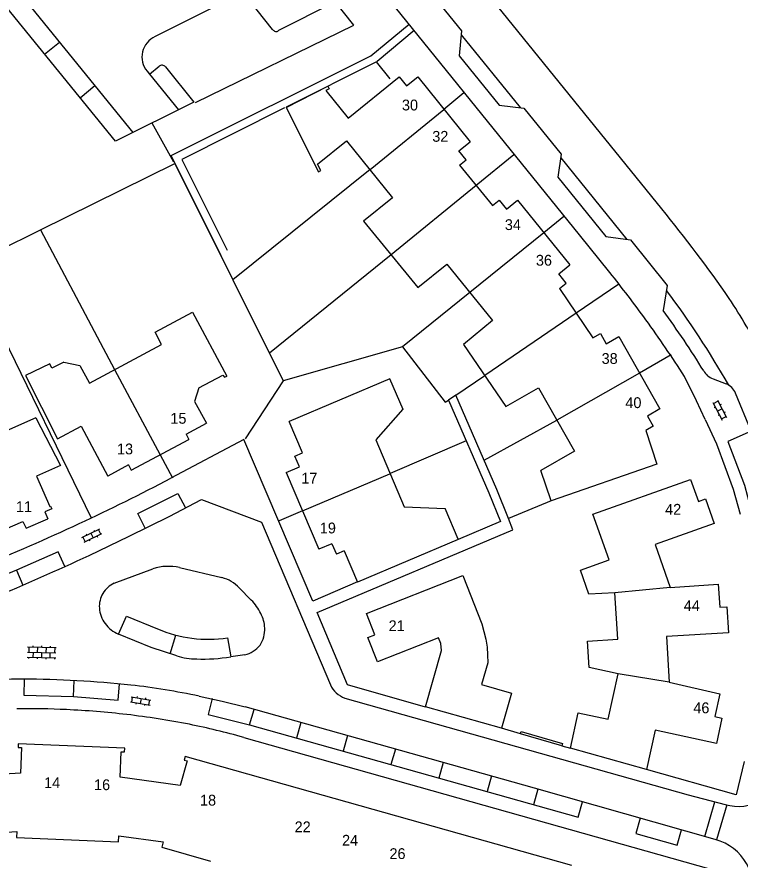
# Model space of a CAD drawing. Extents: x 148816 to 151297, y 399515 to 402500.
# Drawn here: x 151169.4 to 151253.1, y 400866.1 to 400963.7 of the extents above; entities that cross this region are included whole.
import ezdxf

# ---------------------------------------------------------------- set-up
doc = ezdxf.new("R2010")
doc.units = 0
for name, color, linetype in [('B01 Hoofdgebouw  [T] Norm', 7, 'Continuous'), ('B07 Tussenmuur  [D] Norm', 7, 'Continuous'), ('B07 Tussenmuur  [T] Norm', 7, 'Continuous'), ('S02 Open verharding  Norm', 7, 'Continuous'), ('T01 Muur  [T] Norm', 7, 'Continuous'), ('T04 Haag heg  [D] Gem', 7, 'Continuous'), ('T04 Haag heg  [D] Norm', 7, 'Continuous'), ('V00 Kant verharding algemeen  [D] Norm', 7, 'Continuous'), ('V00 Kant verharding algemeen  [T] Norm', 7, 'Continuous'), ('V00 Kant verharding algemeen secundair  [T] Gem', 7, 'Continuous'), ('V00 Kant verharding algemeen secundair  [T] Norm', 7, 'Continuous'), ('Z02 Huisnummer  [Tekst] Norm', 7, 'Continuous')]:
    doc.layers.add(name, color=color, linetype=linetype)

msp = doc.modelspace()

# ---------------------------------------------------------------- linework, layer by layer
at = {"layer": 'B01 Hoofdgebouw  [T] Norm'}
for p, q in [((151207.759, 400951.967), (151213.661, 400956.739)), ((151213.661, 400956.739), (151214.51, 400955.689)), ((151214.51, 400955.689), (151215.801, 400956.733)), ((151215.801, 400956.733), (151221.858, 400949.244)), ((151200.568, 400953.211), (151205.403, 400955.655)), ((151205.546, 400955.369), (151205.162, 400955.179)), ((151205.162, 400955.179), (151207.759, 400951.967)), ((151205.403, 400955.655), (151205.546, 400955.369)), ((151200.568, 400953.211), (151204.302, 400945.754)), ((151204.206, 400946.654), (151207.559, 400949.361)), ((151207.559, 400949.361), (151212.898, 400942.76)), ((151220.567, 400948.2), (151221.858, 400949.244)), ((151221.416, 400947.15), (151220.567, 400948.2)), ((151204.586, 400945.894), (151204.206, 400946.654)), ((151220.646, 400946.528), (151221.416, 400947.15)), ((151220.646, 400946.528), (151224.443, 400941.863)), ((151204.302, 400945.754), (151204.586, 400945.894)), ((151222.571, 400944.162), (151212.707, 400936.155)), ((151212.898, 400942.76), (151209.54, 400940.051)), ((151224.443, 400941.863), (151225.213, 400942.485)), ((151225.213, 400942.485), (151226.062, 400941.435)), ((151226.062, 400941.435), (151227.345, 400942.473)), ((151227.345, 400942.473), (151233.402, 400934.989)), ((151209.54, 400940.051), (151215.81, 400932.38)), ((151215.81, 400932.38), (151219.165, 400935.087)), ((151219.165, 400935.087), (151224.462, 400928.542)), ((151232.112, 400933.945), (151233.402, 400934.989)), ((151232.968, 400932.888), (151232.112, 400933.945)), ((151232.199, 400932.265), (151232.968, 400932.888)), ((151232.199, 400932.265), (151236.078, 400926.562)), ((151185.412, 400927.186), (151189.751, 400929.504)), ((151189.751, 400929.504), (151193.695, 400922.122)), ((151224.462, 400928.542), (151221.09, 400925.791)), ((151186.166, 400925.775), (151185.412, 400927.186)), ((151236.078, 400926.562), (151236.939, 400927.051)), ((151236.939, 400927.051), (151237.611, 400925.869)), ((151237.611, 400925.869), (151239.054, 400926.689)), ((151239.054, 400926.689), (151243.815, 400918.314)), ((151177.805, 400921.307), (151186.166, 400925.775)), ((151221.09, 400925.791), (151226.008, 400918.592)), ((151173.221, 400923.541), (151170.424, 400922.182)), ((151173.461, 400923.046), (151173.221, 400923.541)), ((151174.847, 400923.718), (151173.461, 400923.046)), ((151174.847, 400923.718), (151176.716, 400923.344)), ((151176.716, 400923.344), (151177.805, 400921.307)), ((151170.424, 400922.182), (151174.1, 400914.851)), ((151190.484, 400920.746), (151193.265, 400922.244)), ((151193.265, 400922.244), (151193.423, 400921.976)), ((151193.423, 400921.976), (151193.695, 400922.122)), ((151212.586, 400921.81), (151200.937, 400916.878)), ((151212.547, 400921.853), (151214.084, 400918.288)), ((151190.484, 400920.746), (151189.986, 400919.168)), ((151226.008, 400918.592), (151229.785, 400920.756)), ((151229.785, 400920.756), (151233.956, 400913.418)), ((151189.986, 400919.168), (151191.352, 400916.667)), ((151214.084, 400918.288), (151210.938, 400914.723)), ((151243.815, 400918.314), (151242.397, 400917.493)), ((151171.629, 400917.273), (151163.303, 400913.625)), ((151171.629, 400917.273), (151174.483, 400911.762)), ((151242.397, 400917.493), (151243.039, 400916.31)), ((151174.118, 400914.845), (151176.852, 400916.306)), ((151176.852, 400916.306), (151179.924, 400910.555)), ((151188.993, 400915.379), (151191.352, 400916.667)), ((151202.475, 400913.251), (151200.937, 400916.878)), ((151243.039, 400916.31), (151242.174, 400915.819)), ((151188.993, 400915.379), (151189.321, 400914.761)), ((151242.174, 400915.819), (151243.483, 400911.922)), ((151182.646, 400911.216), (151189.321, 400914.761)), ((151210.938, 400914.723), (151214.213, 400906.987)), ((151201.574, 400912.863), (151202.475, 400913.251)), ((151233.956, 400913.418), (151230.033, 400911.2)), ((151202.1, 400911.621), (151201.574, 400912.863)), ((151174.483, 400911.762), (151171.687, 400910.544)), ((151182.318, 400911.834), (151179.924, 400910.555)), ((151182.318, 400911.834), (151182.646, 400911.216)), ((151200.59, 400910.945), (151202.1, 400911.621)), ((151243.483, 400911.922), (151231.241, 400907.686)), ((151171.687, 400910.544), (151173.221, 400907.024)), ((151200.59, 400910.945), (151204.345, 400902.075)), ((151231.241, 400907.686), (151230.033, 400911.2)), ((151173.45, 400906.775), (151172.634, 400906.419)), ((151172.634, 400906.419), (151172.99, 400905.603)), ((151173.221, 400907.024), (151173.322, 400907.068)), ((151173.322, 400907.068), (151173.45, 400906.775)), ((151214.213, 400906.987), (151218.956, 400906.812)), ((151220.463, 400903.257), (151218.956, 400906.812)), ((151170.477, 400904.505), (151172.99, 400905.603)), ((151164.779, 400902.973), (151170.114, 400905.3)), ((151170.114, 400905.3), (151170.477, 400904.505)), ((151205.879, 400902.724), (151204.345, 400902.075)), ((151205.879, 400902.724), (151206.393, 400901.509)), ((151220.478, 400903.216), (151208.829, 400898.284)), ((151207.302, 400901.894), (151206.393, 400901.509)), ((151207.302, 400901.894), (151208.829, 400898.284))]:
    msp.add_line(p, q, dxfattribs=at)
for points in [[(151212.614, 400956.501), (151211.017, 400958.467), (151200.593, 400953.25)], [(151233.642, 400865.464), (151188.89, 400878.099), (151188.773, 400877.685), (151189.139, 400877.582), (151188.327, 400874.746), (151181.363, 400875.701), (151181.494, 400878.648), (151181.874, 400878.632), (151181.891, 400879.062), (151169.58, 400879.563), (151169.563, 400879.133), (151169.942, 400879.118), (151169.838, 400876.17), (151162.812, 400875.747)], [(151164.041, 400869.056), (151169.419, 400869.402), (151169.391, 400868.713), (151181.181, 400868.233), (151181.209, 400868.932), (151186.351, 400868.226), (151186.172, 400867.591), (151191.831, 400865.993)]]:
    msp.add_lwpolyline(points, dxfattribs=at)
for points in [[(151238.959, 400891.655), (151238.612, 400897.034), (151235.616, 400896.864), (151234.624, 400899.645), (151237.948, 400900.84), (151236.065, 400906.135), (151247.377, 400910.157), (151248.276, 400907.619), (151249.084, 400907.905), (151250.088, 400905.07), (151243.27, 400902.634), (151245.01, 400897.66), (151250.564, 400898.028), (151250.75, 400895.363), (151251.563, 400895.42), (151251.773, 400892.418), (151244.574, 400891.975), (151244.9, 400886.679), (151250.758, 400885.35), (151250.165, 400882.72), (151250.996, 400882.541), (151250.363, 400879.608), (151243.289, 400881.148), (151242.28, 400876.579), (151233.486, 400879.053), (151234.378, 400883.156), (151237.837, 400882.404), (151238.98, 400887.661), (151235.622, 400888.385), (151235.426, 400891.427)], [(151223.224, 400893.451), (151223.686, 400891.661), (151223.818, 400890.76), (151223.891, 400889.844), (151223.907, 400888.918), (151223.186, 400886.41), (151226.646, 400885.415), (151225.485, 400881.376), (151216.709, 400883.835), (151218.541, 400890.373), (151218.465, 400891.154), (151218.197, 400891.833), (151211.148, 400889.045), (151210.034, 400891.863), (151210.824, 400892.176), (151209.853, 400894.631), (151221.012, 400899.044)]]:
    msp.add_lwpolyline(points, close=True, dxfattribs=at)
at = {"layer": 'B07 Tussenmuur  [D] Norm'}
for p, q in [((151245.01, 400897.66), (151238.612, 400897.034)), ((151245.01, 400897.66), (151238.612, 400897.034)), ((151244.9, 400886.679), (151238.98, 400887.661)), ((151244.9, 400886.679), (151238.98, 400887.661))]:
    msp.add_line(p, q, dxfattribs=at)
at = {"layer": 'B07 Tussenmuur  [T] Norm'}
for p, q in [((151210.306, 400946.034), (151218.83, 400952.988)), ((151230.388, 400938.713), (151221.826, 400931.809)), ((151234.145, 400929.404), (151223.549, 400922.192)), ((151180.729, 400922.87), (151185.992, 400912.993)), ((151241.45, 400922.475), (151231.894, 400917.026)), ((151202.467, 400906.512), (151212.589, 400910.824))]:
    msp.add_line(p, q, dxfattribs=at)
at = {"layer": 'S02 Open verharding  Norm'}
for p, q in [((151249.941, 400919.071), (151251.013, 400917.036)), ((151250.011, 400918.938), (151250.542, 400919.218)), ((151250.472, 400919.351), (151251.544, 400917.316)), ((151250.244, 400918.496), (151250.111, 400918.426)), ((151251.008, 400918.333), (151250.477, 400918.054)), ((151250.907, 400918.846), (151250.775, 400918.776)), ((151250.71, 400917.611), (151250.577, 400917.541)), ((151250.943, 400917.169), (151251.474, 400917.449)), ((151251.374, 400917.961), (151251.241, 400917.891)), ((151176.93, 400903.436), (151179.001, 400904.436)), ((151177.325, 400902.961), (151177.065, 400903.501)), ((151177.19, 400902.896), (151179.262, 400903.895)), ((151177.45, 400903.854), (151177.515, 400903.719)), ((151177.965, 400903.936), (151178.226, 400903.396)), ((151178.35, 400904.288), (151178.416, 400904.153)), ((151178.676, 400903.613), (151178.742, 400903.478)), ((151179.127, 400903.83), (151178.866, 400904.37)), ((151177.776, 400903.178), (151177.841, 400903.043)), ((151170.648, 400890.773), (151173.947, 400890.695)), ((151170.798, 400890.769), (151170.784, 400890.169)), ((151171.297, 400890.757), (151171.301, 400890.907)), ((151171.797, 400890.746), (151171.783, 400890.146)), ((151172.297, 400890.734), (151172.301, 400890.884)), ((151173.297, 400890.711), (151173.3, 400890.86)), ((151170.634, 400890.173), (151173.933, 400890.095)), ((151171.283, 400890.158), (151171.269, 400889.558)), ((151172.283, 400890.134), (151172.269, 400889.534)), ((151172.797, 400890.722), (151172.783, 400890.122)), ((151173.269, 400889.511), (151173.283, 400890.111)), ((151173.797, 400890.699), (151173.783, 400890.099)), ((151170.62, 400889.573), (151173.919, 400889.496)), ((151170.77, 400889.569), (151170.766, 400889.419)), ((151171.769, 400889.546), (151171.766, 400889.396)), ((151172.769, 400889.523), (151172.765, 400889.373)), ((151173.769, 400889.499), (151173.765, 400889.349)), ((151182.66, 400885.002), (151184.93, 400884.632)), ((151182.712, 400884.386), (151182.808, 400884.978)), ((151183.326, 400885.046), (151183.302, 400884.898)), ((151184.313, 400884.885), (151184.289, 400884.737)), ((151182.564, 400884.41), (151184.834, 400884.04)), ((151183.205, 400884.306), (151183.181, 400884.158)), ((151183.795, 400884.817), (151183.699, 400884.225)), ((151184.192, 400884.145), (151184.168, 400883.997)), ((151184.686, 400884.064), (151184.782, 400884.657))]:
    msp.add_line(p, q, dxfattribs=at)
at = {"layer": 'T01 Muur  [T] Norm'}
msp.add_lwpolyline([(151227.787, 400880.971), (151232.555, 400879.605), (151232.478, 400879.334), (151227.709, 400880.7), (151227.787, 400880.971)], dxfattribs=at)
at = {"layer": 'T04 Haag heg  [D] Gem'}
for p, q in [((151221.134, 400954.881), (151218.83, 400952.988)), ((151226.937, 400947.706), (151222.571, 400944.162)), ((151172.138, 400939.033), (151187.689, 400946.716)), ((151187.689, 400946.716), (151194.41, 400933.242)), ((151210.306, 400946.034), (151194.41, 400933.242)), ((151232.702, 400940.578), (151230.388, 400938.713)), ((151163.803, 400934.914), (151172.138, 400939.033)), ((151172.138, 400939.033), (151179.057, 400926.008)), ((151212.707, 400936.155), (151198.638, 400924.767)), ((151163.803, 400934.914), (151178.012, 400905.711)), ((151194.41, 400933.242), (151200.231, 400921.574)), ((151239.051, 400932.738), (151234.145, 400929.404)), ((151221.826, 400931.809), (151214.043, 400925.492)), ((151179.057, 400926.008), (151180.729, 400922.869)), ((151214.043, 400925.492), (151200.231, 400921.574)), ((151214.043, 400925.492), (151218.984, 400919.103)), ((151245.128, 400924.572), (151241.45, 400922.475)), ((151220.2, 400919.914), (151223.549, 400922.192)), ((151200.231, 400921.574), (151195.813, 400914.851)), ((151218.984, 400919.103), (151219.356, 400919.347)), ((151223.477, 400912.382), (151231.894, 400917.026)), ((151221.412, 400914.622), (151212.624, 400910.848)), ((151185.992, 400912.993), (151187.411, 400910.331)), ((151231.241, 400907.686), (151226.29, 400905.651)), ((151202.467, 400906.512), (151199.773, 400905.364))]:
    msp.add_line(p, q, dxfattribs=at)
msp.add_lwpolyline([(151187.579, 400946.892), (151185.065, 400951.405)], dxfattribs=at)
at = {"layer": 'T04 Haag heg  [D] Norm'}
msp.add_lwpolyline([(151190.104, 400953.768), (151208.407, 400962.736), (151202.886, 400969.716)], dxfattribs=at)
at = {"layer": 'V00 Kant verharding algemeen  [D] Norm'}
msp.add_lwpolyline([(151226.29, 400905.651), (151224.952, 400908.989), (151220.2, 400919.914), (151219.356, 400919.347), (151224.03, 400908.603), (151225.362, 400905.279), (151220.478, 400903.216)], dxfattribs=at)
at = {"layer": 'V00 Kant verharding algemeen  [T] Norm'}
for p, q in [((151254.376, 400915.754), (151252.575, 400920.143)), ((151180.666, 400898.154), (151185.158, 400899.824)), ((151188.25, 400899.949), (151193.139, 400898.796)), ((151195.138, 400897.614), (151196.544, 400896.189)), ((151193.796, 400891.823), (151194.165, 400889.62)), ((151195.786, 400889.861), (151194.165, 400889.62)), ((151227.709, 400880.7), (151225.485, 400881.376)), ((151232.478, 400879.334), (151233.486, 400879.053))]:
    msp.add_line(p, q, dxfattribs=at)
for points in [[(151186.595, 400957.902), (151189.89, 400953.806), (151180.819, 400949.293), (151139.611, 401000)], [(151244.027, 400941.473), (151198.322, 400997.922)], [(151199.8, 400988.144), (151212.897, 400971.904), (151212.623, 400969.051), (151215.676, 400965.317), (151218.522, 400964.97), (151220.87, 400962.057), (151220.609, 400959.191), (151225.24, 400953.468), (151228.095, 400953.121), (151232.408, 400947.796), (151231.993, 400945.123), (151237.569, 400938.267), (151240.405, 400937.878)], [(151234.519, 400938.465), (151207.183, 400972.284)], [(151202.77, 400969.543), (151206.07, 400965.317), (151199.703, 400962.099)], [(151199.007, 400962.241), (151195.604, 400966.534), (151185.433, 400961.412)], [(151193.043, 400936.083), (151187.277, 400947.631), (151210.389, 400959.184), (151214.805, 400962.855)], [(151215.402, 400962.116), (151211.091, 400958.534)], [(151184.484, 400957.395), (151184.763, 400957.062), (151185.876, 400957.967)], [(151200.393, 400953.146), (151188.497, 400947.191), (151193.748, 400936.706)], [(151238.03, 400934.116), (151234.519, 400938.465)], [(151240.405, 400937.878), (151244.669, 400932.597)], [(151244.669, 400932.597), (151244.185, 400929.7)], [(151249.046, 400917.098), (151248.069, 400919.26), (151246.675, 400922.08)], [(151249.97, 400921.804), (151251.481, 400921.222)], [(151249.046, 400917.098), (151250.352, 400914.279), (151252.315, 400909.027), (151253.104, 400906.158)], [(151254.376, 400915.754), (151251.699, 400914.55), (151253.597, 400909.493), (151254.981, 400904.247), (151255.481, 400904.373), (151254.122, 400909.252), (151256.387, 400909.819)], [(151208.821, 400898.301), (151203.672, 400896.067), (151195.663, 400914.77), (151187.248, 400910.294)], [(151187.02, 400905.871), (151190.781, 400907.839), (151197.733, 400905.21), (151205.687, 400886.394)], [(151177.764, 400901.369), (151182.413, 400903.577), (151187.02, 400905.871)], [(151216.704, 400883.821), (151207.684, 400886.384), (151204.164, 400894.748), (151226.799, 400904.308), (151226.29, 400905.651)], [(151181.19, 400892.263), (151182.109, 400894.323), (151185.696, 400892.852)], [(151187.907, 400889.737), (151184.97, 400890.715), (151181.19, 400892.263)], [(151190.513, 400885.078), (151193.184, 400884.503), (151195.831, 400883.841)], [(151207.383, 400884.859), (151247.078, 400873.674), (151251.364, 400872.534)], [(151250.231, 400868.485), (151229.31, 400874.439), (151195.831, 400883.841)], [(151195.662, 400880.299), (151252.447, 400864.287)], [(151253.562, 400877.529), (151252.635, 400873.673), (151242.28, 400876.579)]]:
    msp.add_lwpolyline(points, dxfattribs=at)
for centre, radius, start, end in [((151199.418, 400962.478), 0.475, 210.02303, 306.91419), ((151186.486, 400959.043), 2.593, 113.96612, 219.44951), ((151186.205, 400957.594), 0.497, 38.31084, 131.35778), ((151108.943, 400831.353), 174.281, 34.91856, 39.18673), ((151103.606, 400827.498), 171.572, 36.11828, 38.4197), ((151169.462, 400877.751), 98.158, 28.56486, 32.93174), ((151162.514, 400869.521), 101.447, 31.6297, 36.38472), ((151107.49, 400831.883), 165.856, 32.94476, 35.68541), ((151250.641, 400923.682), 1.995, 208.75263, 250.35188), ((151250.787, 400919.424), 1.927, 21.90406, 68.88694), ((151062.464, 401149.734), 270.005, 295.01485, 297.52632), ((151045.045, 401188.239), 312.264, 292.62356, 294.92363), ((151065.255, 401141.182), 264.893, 292.48955, 295.13369), ((151186.927, 400894.371), 5.733, 76.65656, 107.97351), ((151192.089, 400894.739), 4.191, 43.32006, 75.48866), ((151181.928, 400895.473), 2.963, 115.21368, 149.54964), ((151181.929, 400895.458), 2.972, 149.29902, 183.7955), ((151192.466, 400892.191), 5.711, 25.26484, 44.4379), ((151182.358, 400895.508), 3.403, 184.16286, 216.59647), ((151194.379, 400892.818), 3.722, 2.15166, 29.09465), ((151182.544, 400895.618), 3.618, 216.2473, 248.02303), ((151191.572, 400906.711), 15.053, 247.02399, 278.49619), ((151194.757, 400892.834), 3.343, 326.65748, 2.1317), ((151195.178, 400892.745), 2.947, 281.91176, 323.60465), ((151190.329, 400897.805), 8.424, 253.29261, 269.30787), ((151190.828, 400912.129), 22.755, 268.48542, 278.43171), ((151171.299, 400785.605), 101.458, 90.66728, 96.70479), ((151169.233, 400757.841), 129.218, 84.06332, 89.60804), ((151172.552, 400799.667), 87.279, 78.12426, 83.39041), ((151208.269, 400887.542), 2.826, 203.97648, 251.72888), ((151171.302, 400807.427), 76.189, 87.10339, 91.41835), ((151170.412, 400781.802), 101.827, 83.39238, 87.33185), ((151170.649, 400785.9), 97.73, 78.95403, 83.25426), ((151173.893, 400804.012), 79.332, 74.07383, 78.7473), ((151252.893, 400877.88), 5.56, 254.04088, 344.28726), ((151248.695, 400862.725), 5.961, 345.09733, 75.07204)]:
    msp.add_arc(centre, radius, start, end, dxfattribs=at)
at = {"layer": 'V00 Kant verharding algemeen secundair  [T] Gem'}
for p, q in [((151172.63, 400959.37), (151174.344, 400960.763)), ((151176.721, 400954.336), (151178.435, 400955.728)), ((151169.372, 400899.67), (151170.122, 400897.93)), ((151187.164, 400889.984), (151187.813, 400892.135)), ((151175.957, 400885.02), (151176.055, 400886.879)), ((151196.352, 400881.752), (151196.858, 400883.552)), ((151202.269, 400882.03), (151201.763, 400880.23)), ((151207.687, 400880.511), (151207.179, 400878.706)), ((151213.213, 400878.96), (151212.705, 400877.152)), ((151218.734, 400877.409), (151218.225, 400875.6)), ((151224.327, 400875.839), (151223.817, 400874.027)), ((151229.686, 400874.332), (151229.176, 400872.519)), ((151249.006, 400868.833), (151250.192, 400872.846)), ((151251.55, 400872.484), (151250.374, 400868.445))]:
    msp.add_line(p, q, dxfattribs=at)
for points in [[(151220.83, 400961.615), (151227.649, 400953.197)], [(151232.344, 400947.384), (151239.995, 400937.934)]]:
    msp.add_lwpolyline(points, dxfattribs=at)
msp.add_arc((151163.237, 400870.748), 101.847, 29.61306, 36.99964, dxfattribs=at)
at = {"layer": 'V00 Kant verharding algemeen secundair  [T] Norm'}
msp.add_line((151184.763, 400957.062), (151188.099, 400952.915), dxfattribs=at)
for points in [[(151142.468, 401000), (151182.844, 400950.3)], [(151184.271, 400904.502), (151183.412, 400906.201), (151188.055, 400908.549), (151188.909, 400906.86)], [(151174.95, 400900.069), (151174.189, 400901.791), (151169.372, 400899.67), (151164.514, 400897.643), (151165.228, 400895.882)], [(151170.278, 400887.055), (151170.23, 400885.176), (151175.957, 400885.02), (151181.146, 400884.611), (151181.295, 400886.495)], [(151192, 400884.799), (151191.537, 400882.967), (151196.352, 400881.752), (151234.371, 400871.058), (151234.882, 400872.853)], [(151241.54, 400870.958), (151241.038, 400869.17), (151245.824, 400867.828), (151246.328, 400869.596)]]:
    msp.add_lwpolyline(points, dxfattribs=at)

# ---------------------------------------------------------------- texts
at = {"layer": 'Z02 Huisnummer  [Tekst] Norm'}
for s, p in [('30', (151213.973, 400952.862)), ('32', (151217.48, 400949.236)), ('34', (151225.878, 400939.018)), ('36', (151229.473, 400934.898)), ('38', (151237.076, 400923.527)), ('40', (151239.826, 400918.418)), ('15', (151187.18, 400916.605)), ('13', (151181.005, 400913.062)), ('17', (151202.331, 400909.683)), ('11', (151169.306, 400906.387)), ('42', (151244.427, 400906.078)), ('19', (151204.472, 400903.915)), ('44', (151246.585, 400894.932)), ('21', (151212.43, 400892.601)), ('46', (151247.689, 400883.105)), ('14', (151172.57, 400874.437)), ('16', (151178.348, 400874.202)), ('18', (151190.613, 400872.417)), ('22', (151201.557, 400869.327)), ('24', (151207.043, 400867.778)), ('26', (151212.529, 400866.23))]:
    msp.add_text(s, height=1.25, dxfattribs=at).set_placement(p)

doc.saveas('drawing.dxf')
